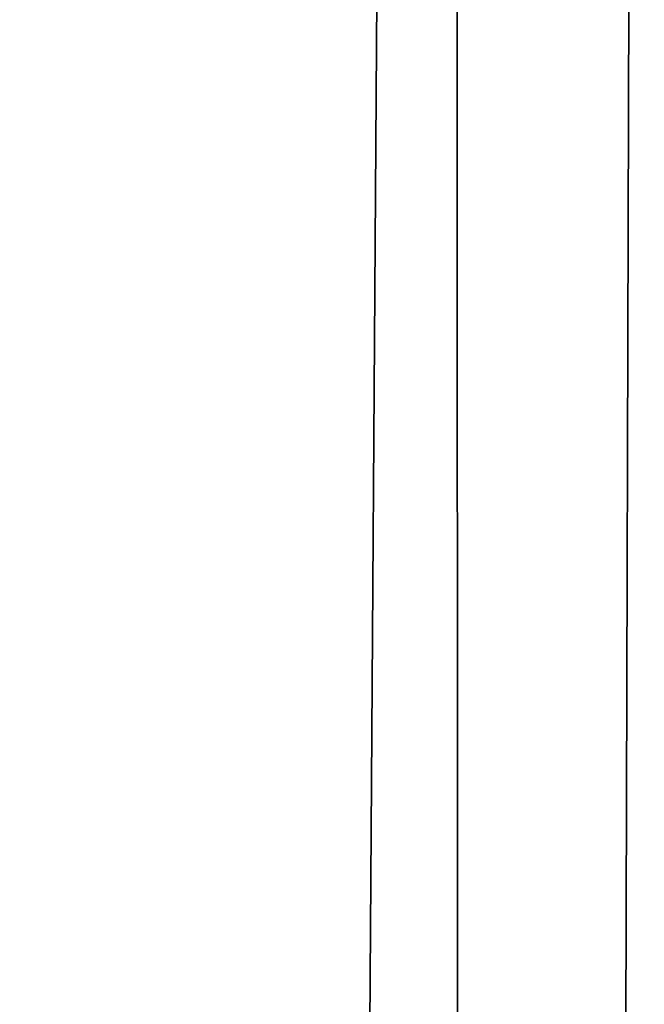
# Model space of a CAD drawing. Header units: millimetres. Extents: x -275 to 275, y -678 to 20.
# Tile 356 of 544: x -2.784 to -2.507, y -47.077 to -46.641. Entities that reach past the tile are written whole.
import ezdxf

# ---------------------------------------------------------------- set-up
doc = ezdxf.new("R2010")
doc.units = ezdxf.units.MM
doc.header["$LTSCALE"] = 65.185185
for name, color, linetype in [('237', 7, 'CONTINUOUS'), ('362', 7, 'CONTINUOUS'), ('373', 7, 'CONTINUOUS'), ('566', 7, 'CONTINUOUS'), ('568', 7, 'CONTINUOUS'), ('583', 7, 'CONTINUOUS')]:
    doc.layers.add(name, color=color, linetype=linetype)

msp = doc.modelspace()

# ---------------------------------------------------------------- linework, layer by layer
at = {"layer": '237', "linetype": 'CONTINUOUS'}
msp.add_3dface([(-2.02482, -74.85131, -2.96229), (-2.2, -25, -1.35), (-2.63505, -74.85131, -1.35), (-2.02482, -74.85131, -2.96229)], dxfattribs=at)
at = {"layer": '362', "linetype": 'CONTINUOUS'}
for points in [[(-2, -74.7, 19.85), (-2, 0, 19.85), (-4.05721, -6.35388, 19.03355), (-2, -74.7, 19.85)], [(-2, -74.7, 19.85), (-4.05721, -6.35388, 19.03355), (-4.12132, -74.7, 18.97132), (-2, -74.7, 19.85)]]:
    msp.add_3dface(points, dxfattribs=at)
at = {"layer": '373', "linetype": 'CONTINUOUS'}
for points in [[(-2.59113, -41.75589, -13.24596), (-2.5, -41.71041, -13.03548), (-2.58466, -71.30932, -6.85416), (-2.59113, -41.75589, -13.24596)], [(-2.58466, -71.30932, -6.85416), (-2.5, -41.71041, -13.03548), (-2.5, -71.26521, -6.65), (-2.58466, -71.30932, -6.85416)], [(-2.8, -71.32857, -6.94323), (-2.8, -41.77377, -13.32871), (-2.59113, -41.75589, -13.24596), (-2.8, -71.32857, -6.94323)], [(-2.8, -71.32857, -6.94323), (-2.59113, -41.75589, -13.24596), (-2.58466, -71.30932, -6.85416), (-2.8, -71.32857, -6.94323)]]:
    msp.add_3dface(points, dxfattribs=at)
at = {"layer": '566', "linetype": 'CONTINUOUS'}
for points in [[(-2.09344, -12.78906, 15.05), (-1.90985, -11.7926, 15.84289), (-2.63505, -74.85131, 15.05), (-2.09344, -12.78906, 15.05)], [(-2.63505, -74.85131, 15.05), (-1.90985, -11.7926, 15.84289), (-2.02482, -74.85131, 16.66229), (-2.63505, -74.85131, 15.05)]]:
    msp.add_3dface(points, dxfattribs=at)
at = {"layer": '568', "linetype": 'CONTINUOUS'}
for points in [[(-2.63505, -74.85131, 15.05), (-2.33719, -40.72058, 14.80198), (-2.09344, -12.78906, 15.05), (-2.63505, -74.85131, 15.05)], [(-2.33719, -40.72058, 14.80198), (-2.63505, -74.85131, 15.05), (-2.35626, -42.90507, 14.81332), (-2.33719, -40.72058, 14.80198)], [(-2.35626, -42.90507, 14.81332), (-2.63505, -74.85131, 15.05), (-2.37797, -45.39314, 14.82406), (-2.35626, -42.90507, 14.81332)], [(-2.37797, -45.39314, 14.82406), (-2.63505, -74.85131, 15.05), (-2.40271, -48.22884, 14.83379), (-2.37797, -45.39314, 14.82406)]]:
    msp.add_3dface(points, dxfattribs=at)
at = {"layer": '583', "linetype": 'CONTINUOUS'}
for points in [[(-2.63505, -74.85131, -1.35), (-2.2, -25, -1.35), (-2.63505, -74.85131, -1.15), (-2.63505, -74.85131, -1.35)], [(-2.2, -25, -1.35), (-2.5, -59.3766, -1.15), (-2.63505, -74.85131, -1.15), (-2.2, -25, -1.35)]]:
    msp.add_3dface(points, dxfattribs=at)

doc.saveas('drawing.dxf')
